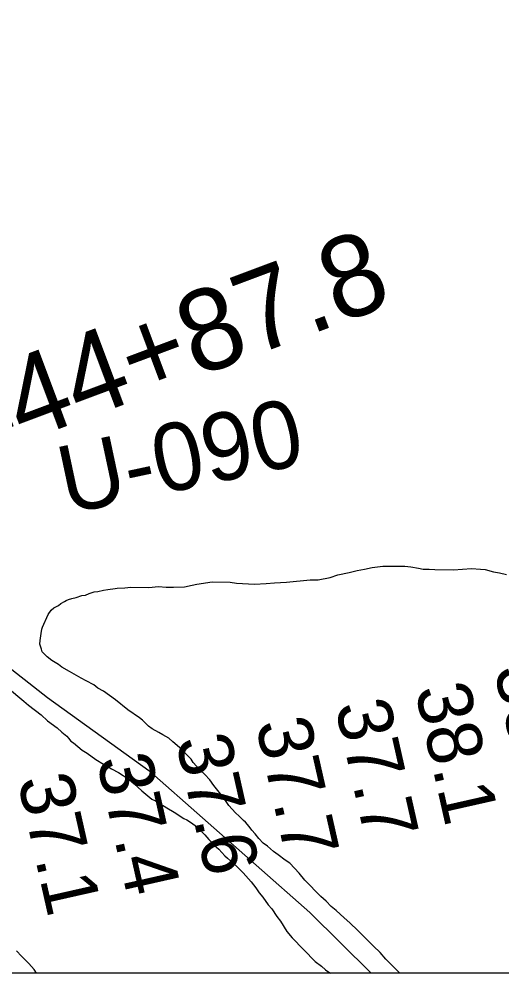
# Model space of a CAD drawing. Extents: x 3250478 to 3288318, y 788638 to 816472.
# Drawn here: x 3274716 to 3275308, y 794014 to 795187 of the extents above; entities that cross this region are included whole.
import ezdxf

# ---------------------------------------------------------------- set-up
doc = ezdxf.new("R2010")
doc.units = 0
for name, color, linetype in [('V-GRID-FRAM', 7, 'Continuous'), ('V-RIVR-RANG', 7, 'Continuous'), ('V-RIVR-RANG-IDEN', 7, 'Continuous'), ('V-ROAD-CNTR', 7, 'Continuous'), ('V-SITE-VEGE', 7, 'Continuous'), ('V-SURV-IDEN', 7, 'Continuous')]:
    doc.layers.add(name, color=color, linetype=linetype)

msp = doc.modelspace()

# ---------------------------------------------------------------- linework, layer by layer
at = {"layer": 'V-GRID-FRAM'}
msp.add_lwpolyline([(3254649.6, 812209.1), (3286070.1, 812200), (3286072.7, 794013.5), (3254636.4, 794022.7), (3254649.6, 812209.1)], dxfattribs=at)
at = {"layer": 'V-ROAD-CNTR'}
msp.add_lwpolyline([(3274035.4, 794283.6), (3274059.4, 794291.7), (3274082.6, 794306.8), (3274105.1, 794346.5), (3274121.8, 794396.5), (3274141.6, 794451.4), (3274148.9, 794467.2), (3274157, 794472), (3274174.6, 794463.7), (3274229.9, 794424.1), (3274262.8, 794405.2), (3274294.4, 794385.4), (3274317.2, 794383.7), (3274356.1, 794390.4), (3274476.1, 794430.4), (3274575.2, 794464.2), (3274603.9, 794468), (3274618.3, 794460.9), (3274628.5, 794450.8), (3274750.7, 794355.2), (3274875.2, 794265.3), (3275072.7, 794091.4), (3275147.6, 794016.7)], dxfattribs=at)
at = {"layer": 'V-SITE-VEGE'}
for p, q in [((3275139.4, 794512.7), (3275148.8, 794514.5)), ((3275148.8, 794514.5), (3275161.9, 794516.2)), ((3275161.9, 794516.2), (3275188.9, 794516)), ((3275188.9, 794516), (3275196.4, 794515.3)), ((3275196.4, 794515.3), (3275205.7, 794513.9)), ((3275205.7, 794513.9), (3275211.4, 794512.6)), ((3275082.9, 794499.4), (3275097.3, 794502.4)), ((3275097.3, 794502.4), (3275106.8, 794505.5)), ((3275106.8, 794505.5), (3275120.6, 794508.5)), ((3275120.6, 794508.5), (3275130.6, 794510.9)), ((3275130.6, 794510.9), (3275139.4, 794512.7)), ((3275211.4, 794512.6), (3275218.9, 794512.6)), ((3275218.9, 794512.6), (3275225.7, 794511.9)), ((3275225.7, 794511.9), (3275248.9, 794511.7)), ((3275248.9, 794511.7), (3275270.8, 794513.3)), ((3275270.8, 794513.3), (3275282.1, 794512.6)), ((3275282.1, 794512.6), (3275287.7, 794511.9)), ((3275287.7, 794511.9), (3275297.7, 794509.3)), ((3275297.7, 794509.3), (3275305.2, 794508)), ((3275305.2, 794508), (3275313.9, 794506.1)), ((3274845.6, 794489.7), (3274853.1, 794490.3)), ((3274853.1, 794490.3), (3274875, 794490.1)), ((3274875, 794490.1), (3274886.9, 794491.2)), ((3274886.9, 794491.2), (3274896.3, 794490.5)), ((3274896.3, 794490.5), (3274905.1, 794490.4)), ((3274905.1, 794490.4), (3274918.9, 794490.9)), ((3274918.9, 794490.9), (3274928.3, 794492.7)), ((3274928.3, 794492.7), (3274933.9, 794493.9)), ((3274933.9, 794493.9), (3274952.7, 794496.9)), ((3274952.7, 794496.9), (3274974.6, 794496.7)), ((3274974.6, 794496.7), (3274982.7, 794495.4)), ((3274982.7, 794495.4), (3275004.6, 794493.9)), ((3275004.6, 794493.9), (3275019, 794495)), ((3275019, 794495), (3275029.1, 794495.6)), ((3275029.1, 794495.6), (3275044.1, 794496.7)), ((3275044.1, 794496.7), (3275072.9, 794499.5)), ((3275072.9, 794499.5), (3275082.9, 794499.4)), ((3274786, 794477.8), (3274792.9, 794480.2)), ((3274792.9, 794480.2), (3274797.3, 794480.8)), ((3274797.3, 794480.8), (3274801.7, 794482.6)), ((3274801.7, 794482.6), (3274808, 794484.5)), ((3274808, 794484.5), (3274812.4, 794485.1)), ((3274812.4, 794485.1), (3274819.3, 794486.9)), ((3274819.3, 794486.9), (3274824.9, 794487.4)), ((3274824.9, 794487.4), (3274833.7, 794488.6)), ((3274833.7, 794488.6), (3274836.2, 794489.2)), ((3274836.2, 794489.2), (3274845.6, 794489.7)), ((3274758.4, 794464.9), (3274764, 794468)), ((3274764, 794468), (3274767.2, 794470.4)), ((3274767.2, 794470.4), (3274771.6, 794472.9)), ((3274771.6, 794472.9), (3274773.5, 794474.1)), ((3274773.5, 794474.1), (3274776.6, 794475.4)), ((3274776.6, 794475.4), (3274780.4, 794476.6)), ((3274780.4, 794476.6), (3274786, 794477.8)), ((3274744.4, 794441.2), (3274751.4, 794456.8)), ((3274751.4, 794456.8), (3274755.2, 794462.4)), ((3274755.2, 794462.4), (3274758.4, 794464.9)), ((3274742.4, 794430.6), (3274743.1, 794433.7)), ((3274743.1, 794433.7), (3274743.7, 794438.7)), ((3274743.7, 794438.7), (3274744.4, 794441.2)), ((3274741.1, 794420.6), (3274741.7, 794425)), ((3274743.5, 794414.3), (3274741.1, 794420.6)), ((3274741.7, 794425), (3274742.4, 794430.6)), ((3274744.1, 794411.2), (3274743.5, 794414.3)), ((3274750.3, 794404.9), (3274744.1, 794411.2)), ((3274755.9, 794400.5), (3274750.3, 794404.9)), ((3274764, 794395.4), (3274755.9, 794400.5)), ((3274768.3, 794392.2), (3274764, 794395.4)), ((3274777.7, 794387.1), (3274768.3, 794392.2)), ((3274792, 794378.8), (3274777.7, 794387.1)), ((3274798.2, 794375.6), (3274792, 794378.8)), ((3274807.6, 794370.6), (3274798.2, 794375.6)), ((3274701.8, 794367.2), (3274721.6, 794350.7)), ((3274812.5, 794366.7), (3274807.6, 794370.6)), ((3274819.4, 794362.9), (3274812.5, 794366.7)), ((3274834.3, 794352.2), (3274819.4, 794362.9)), ((3274721.6, 794350.7), (3274727.2, 794345.6)), ((3274849.2, 794340.1), (3274834.3, 794352.2)), ((3274727.2, 794345.6), (3274742.8, 794333.6)), ((3274863.5, 794330), (3274849.2, 794340.1)), ((3274742.8, 794333.6), (3274750.8, 794326.6)), ((3274750.8, 794326.6), (3274762.6, 794317.8)), ((3274867.3, 794327.4), (3274863.5, 794330)), ((3274869.7, 794324.9), (3274867.3, 794327.4)), ((3274762.6, 794317.8), (3274768.2, 794312.7)), ((3274874.7, 794319.9), (3274869.7, 794324.9)), ((3274879, 794316.7), (3274874.7, 794319.9)), ((3274887.1, 794312.2), (3274879, 794316.7)), ((3274768.2, 794312.7), (3274774.4, 794307.6)), ((3274774.4, 794307.6), (3274776.3, 794305.1)), ((3274776.3, 794305.1), (3274779.4, 794301.3)), ((3274892.1, 794309.1), (3274887.1, 794312.2)), ((3274899.6, 794305.2), (3274892.1, 794309.1)), ((3274904.6, 794300.8), (3274899.6, 794305.2)), ((3274779.4, 794301.3), (3274782.5, 794299.4)), ((3274782.5, 794299.4), (3274793.1, 794290.6)), ((3274793.1, 794290.6), (3274799.3, 794286.8)), ((3274912.6, 794293.8), (3274904.6, 794300.8)), ((3274926.9, 794279.3), (3274912.6, 794293.8)), ((3274799.3, 794286.8), (3274809.8, 794279.1)), ((3274809.8, 794279.1), (3274819.2, 794273.4)), ((3274929.4, 794275.5), (3274926.9, 794279.3)), ((3274819.2, 794273.4), (3274829.1, 794267.7)), ((3274829.1, 794267.7), (3274837.9, 794263.2)), ((3274938, 794266.1), (3274929.4, 794275.5)), ((3274837.9, 794263.2), (3274850.3, 794255)), ((3274943.6, 794260.4), (3274938, 794266.1)), ((3274949.8, 794254.1), (3274943.6, 794260.4)), ((3274850.3, 794255), (3274857.1, 794249.3)), ((3274857.1, 794249.3), (3274866.4, 794240.4)), ((3274954.8, 794247.1), (3274949.8, 794254.1)), ((3274962.8, 794237), (3274954.8, 794247.1)), ((3274866.4, 794240.4), (3274878.9, 794230.3)), ((3274968.4, 794230.1), (3274962.8, 794237)), ((3274878.9, 794230.3), (3274883.2, 794228.4)), ((3274883.2, 794228.4), (3274896.9, 794219.5)), ((3274973.3, 794222.5), (3274968.4, 794230.1)), ((3274981.4, 794213.7), (3274973.3, 794222.5)), ((3274896.9, 794219.5), (3274906.3, 794214.4)), ((3274906.3, 794214.4), (3274918.1, 794206.8)), ((3274985.7, 794209.3), (3274981.4, 794213.7)), ((3274991.3, 794204.2), (3274985.7, 794209.3)), ((3274918.1, 794206.8), (3274921.8, 794204.9)), ((3274921.8, 794204.9), (3274926.2, 794202.3)), ((3274926.2, 794202.3), (3274931.8, 794197.9)), ((3274931.8, 794197.9), (3274936.1, 794194.7)), ((3274993.8, 794202.3), (3274991.3, 794204.2)), ((3274998.1, 794196.6), (3274993.8, 794202.3)), ((3275001.2, 794192.2), (3274998.1, 794196.6)), ((3274936.1, 794194.7), (3274943.6, 794186.5)), ((3274943.6, 794186.5), (3274948.5, 794180.8)), ((3275005.5, 794187.8), (3275001.2, 794192.2)), ((3275009.9, 794182.1), (3275005.5, 794187.8)), ((3274948.5, 794180.8), (3274955.3, 794173.9)), ((3274955.3, 794173.9), (3274960.9, 794168.8)), ((3275015.4, 794176.5), (3275009.9, 794182.1)), ((3275020.4, 794172.7), (3275015.4, 794176.5)), ((3274960.9, 794168.8), (3274968.4, 794160.6)), ((3275027.9, 794166.3), (3275020.4, 794172.7)), ((3275033.5, 794161.9), (3275027.9, 794166.3)), ((3275042.2, 794155.6), (3275033.5, 794161.9)), ((3274968.4, 794160.6), (3274971.5, 794158.1)), ((3274971.5, 794158.1), (3274982.6, 794148)), ((3275047.8, 794151.7), (3275042.2, 794155.6)), ((3275059.5, 794139.7), (3275047.8, 794151.7)), ((3274982.6, 794148), (3274990.7, 794139.8)), ((3274990.7, 794139.8), (3275000.6, 794129)), ((3275066.4, 794130.9), (3275059.5, 794139.7)), ((3275000.6, 794129), (3275006.2, 794121.5)), ((3275086.2, 794110.7), (3275066.4, 794130.9)), ((3275006.2, 794121.5), (3275010.5, 794115.2)), ((3275010.5, 794115.2), (3275014.8, 794110.1)), ((3275014.8, 794110.1), (3275021.6, 794100.7)), ((3275092.4, 794105), (3275086.2, 794110.7)), ((3275098.6, 794098.7), (3275092.4, 794105)), ((3275021.6, 794100.7), (3275026, 794095.6)), ((3275026, 794095.6), (3275032.1, 794086.2)), ((3275104.8, 794093.6), (3275098.6, 794098.7)), ((3275114.7, 794084.8), (3275104.8, 794093.6)), ((3275032.1, 794086.2), (3275036.5, 794080.5)), ((3275036.5, 794080.5), (3275044.5, 794067.9)), ((3275121.6, 794078.5), (3275114.7, 794084.8)), ((3275044.5, 794067.9), (3275050.7, 794060.3)), ((3275131.5, 794069), (3275121.6, 794078.5)), ((3275138.9, 794062), (3275131.5, 794069)), ((3275050.7, 794060.3), (3275079.2, 794031.3)), ((3275150.7, 794050), (3275138.9, 794062)), ((3274718.7, 794037.8), (3274712.5, 794044.1)), ((3275158.8, 794042.4), (3275150.7, 794050)), ((3274728, 794028.9), (3274718.7, 794037.8)), ((3275165.6, 794034.2), (3275158.8, 794042.4)), ((3275182.8, 794016.7), (3275165.6, 794034.2)), ((3274734.2, 794021.3), (3274728, 794028.9)), ((3274737.1, 794016.8), (3274734.2, 794021.3)), ((3275079.2, 794031.3), (3275086.7, 794025.6)), ((3275086.7, 794025.6), (3275091.6, 794021.1)), ((3275091.6, 794021.1), (3275097.2, 794017.3)), ((3275098.3, 794016.7), (3274737.1, 794016.8)), ((3275097.2, 794017.3), (3275098.3, 794016.7)), ((3275528.9, 794016.6), (3275182.8, 794016.7))]:
    msp.add_line(p, q, dxfattribs=at)

# ---------------------------------------------------------------- texts
at = {"layer": 'V-RIVR-RANG'}
for s, p in [('38.5', (3275298.2, 794389.9)), ('38.1', (3275201.2, 794365.3)), ('37.7', (3275103.2, 794345.3)), ('37.7', (3275005.7, 794323.1)), ('37.6', (3274907.8, 794302.6)), ('37.4', (3274810.7, 794278.6)), ('37.1', (3274713.7, 794254))]:
    msp.add_text(s, height=67, rotation=282.7183, dxfattribs=at).set_placement(p)
at = {"layer": 'V-RIVR-RANG-IDEN'}
msp.add_text('U-090', height=83, rotation=12.0163, dxfattribs=at).set_placement((3274774.1, 794579.6))
at = {"layer": 'V-SURV-IDEN'}
msp.add_text('2444+87.8', height=100, rotation=20.5333, dxfattribs=at).set_placement((3274581.6, 794615.9))

doc.saveas('drawing.dxf')
